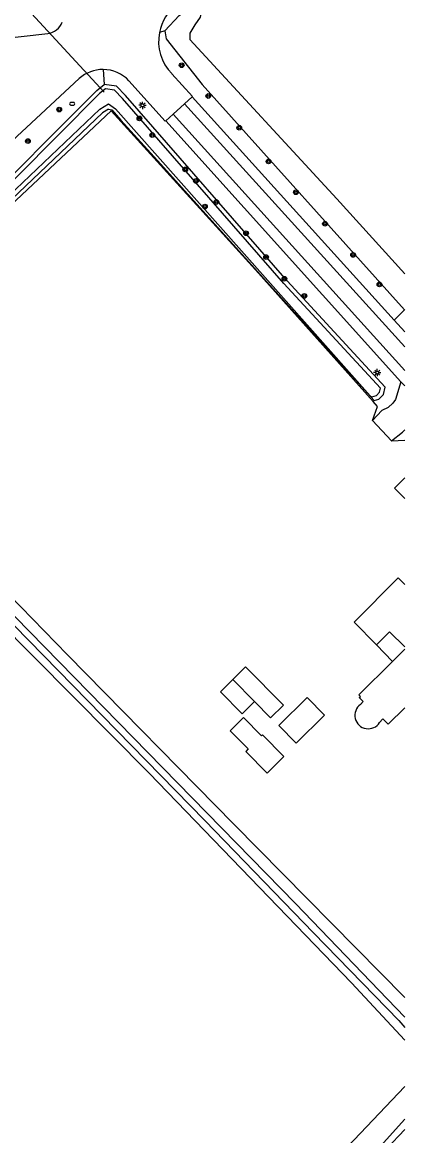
# Model space of a CAD drawing. Extents: x 136000 to 141000, y 400494 to 402006.
# Drawn here: x 140934.8 to 141000, y 401439 to 401629 of the extents above; entities that cross this region are included whole.
import ezdxf

# ---------------------------------------------------------------- set-up
doc = ezdxf.new("R2010")
doc.units = 0
for name, color, linetype in [('gg-afsc-hekwerk', 7, 'Continuous'), ('gg-bbg-bijgebouw', 7, 'Continuous'), ('gg-bbg-hoofdgebouw', 7, 'Continuous'), ('gg-bbg-luifel en loopbrug', 7, 'Continuous'), ('gg-bbg-overig bouwwerk', 7, 'Continuous'), ('gg-knt-verharding', 7, 'Continuous'), ('gg-knt-verharding nz', 7, 'Continuous'), ('gg-kntw-bovenkant insteek waterloop', 7, 'Continuous'), ('gg-kntw-waterlijn', 7, 'Continuous'), ('gg-kwrk-duiker nz buis', 7, 'Continuous'), ('gt-grn-groengrens', 7, 'Continuous'), ('gt-symb-boom', 7, 'Continuous'), ('gt-symb-brandkraan', 7, 'Continuous'), ('gt-symb-lichtmast', 7, 'Continuous')]:
    doc.layers.add(name, color=color, linetype=linetype)

# ---------------------------------------------------------------- blocks, each defined once
blk = doc.blocks.new('gt0-BOOM')
at = {"layer": 'gt-symb-boom'}
for radius in [0.4, 0.2]:
    blk.add_circle((0, 0), radius, dxfattribs=at)
blk = doc.blocks.new('gt0-LMAST')
at = {"layer": 'gt-symb-lichtmast'}
for p, q in [((-0.18, 0.17), (-0.45, 0.44)), ((-0.01, 0.25), (-0.01, 0.62)), ((0.17, 0.17), (0.44, 0.44)), ((-0.26, 0), (-0.63, 0)), ((-0.18, -0.18), (-0.45, -0.45)), ((-0.01, -0.25), (-0.01, -0.63)), ((0.44, -0.45), (0.17, -0.18)), ((0.24, 0), (0.62, 0))]:
    blk.add_line(p, q, dxfattribs=at)
blk.add_circle((-0.01, 0), 0.25, dxfattribs=at)
blk = doc.blocks.new('gt0-BR')
at = {"layer": 'gt-symb-brandkraan'}
for centre, radius, start, end in [((-0.24, 0), 0.206, 107.5669, 252.4331), ((0.6, -2.66), 3, 106.892, 107.5669), ((0, -0.69), 0.938, 73.108, 106.892), ((-0.6, -2.66), 3, 72.4331, 73.108), ((0.24, 0), 0.206, 287.567, 72.4331), ((0.6, 2.66), 3, 252.4331, 253.108), ((0, 0.69), 0.938, 253.108, 286.8921), ((-0.6, 2.66), 3, 286.8921, 287.567)]:
    blk.add_arc(centre, radius, start, end, dxfattribs=at)

msp = doc.modelspace()

# ---------------------------------------------------------------- linework, layer by layer
at = {"layer": 'gg-afsc-hekwerk'}
for q in [(140994.52, 401561.04), (141000, 401557.7)]:
    msp.add_line((140997.76, 401557.62), q, dxfattribs=at)
for points in [[(140994.6, 401564.31), (140974.57, 401586.76), (140949.91, 401613.91), (140927.93, 401593.28)], [(140994.52, 401561.04), (140995.37, 401563.45), (140994.6, 401564.31)]]:
    msp.add_lwpolyline(points, dxfattribs=at)
at = {"layer": 'gg-bbg-bijgebouw'}
msp.add_line((140974.37, 401513.1), (140970.66, 401516.85), dxfattribs=at)
for points in [[(141000, 401547.77), (140998.25, 401549.54), (141000, 401551.29)], [(140970.66, 401516.85), (140972.86, 401519.03), (140979.33, 401512.5), (140977.12, 401510.32), (140974.37, 401513.1)]]:
    msp.add_lwpolyline(points, dxfattribs=at)
at = {"layer": 'gg-bbg-hoofdgebouw'}
msp.add_line((140997.91, 401519.96), (141000, 401522.06), dxfattribs=at)
for points in [[(140995.21, 401522.78), (140991.35, 401526.62), (140998.88, 401534.2), (141000, 401533.09)], [(140995.21, 401522.78), (140997.41, 401524.99), (141000, 401522.42)], [(140992.43, 401512.59), (140992.92, 401513.09), (140992.23, 401513.78), (140992.43, 401513.98), (140992.2, 401514.22), (140997.91, 401519.96)], [(140995.72, 401509.51), (140996.24, 401510.17), (140997.17, 401509.23), (141000, 401512.01)]]:
    msp.add_lwpolyline(points, dxfattribs=at)
msp.add_arc((140993.79, 401510.74), 2.29, 126.2869, 327.3272, dxfattribs=at)
at = {"layer": 'gg-bbg-luifel en loopbrug'}
msp.add_line((140995.21, 401522.78), (140997.91, 401519.96), dxfattribs=at)
msp.add_lwpolyline([(140974.37, 401513.1), (140972.27, 401511.02), (140968.56, 401514.77), (140970.66, 401516.85)], dxfattribs=at)
at = {"layer": 'gg-bbg-overig bouwwerk'}
for points in [[(140981.46, 401506.01), (140986.29, 401510.8), (140983.33, 401513.78), (140978.5, 401508.99), (140981.46, 401506.01)], [(140972.89, 401504.58), (140976.55, 401500.88), (140979.39, 401503.7), (140975.73, 401507.39), (140975.59, 401507.25), (140972.49, 401510.38), (140970.22, 401508.12), (140973.31, 401505), (140972.89, 401504.58)]]:
    msp.add_lwpolyline(points, dxfattribs=at)
at = {"layer": 'gg-knt-verharding'}
for p, q in [((140922.85, 401625.3), (140939.12, 401627.11)), ((140944.48, 401619.46), (140933.03, 401608.8)), ((140962.43, 401615.12), (140960.5, 401613.36)), ((140963.73, 401616.3), (140962.43, 401615.12)), ((140963.73, 401616.3), (140998.2, 401578.18)), ((140960.5, 401613.36), (140959.22, 401612.22)), ((140959.22, 401612.22), (140999.36, 401567.69)), ((140998.2, 401578.18), (141000, 401576.19)), ((140999.36, 401567.69), (141000, 401566.98)), ((140994.52, 401561.04), (140996.08, 401562.76)), ((140997.76, 401557.62), (140999.6, 401559.07)), ((140999.6, 401559.07), (141000, 401559.49))]:
    msp.add_line(p, q, dxfattribs=at)
for points in [[(140959.22, 401612.22), (140959.15, 401612.15), (140952.96, 401619.04)], [(140960.26, 401620.26), (140963.81, 401616.39), (140963.73, 401616.3)], [(140999.36, 401567.69), (140998.44, 401564.66), (140997.95, 401564.03), (140997.17, 401563.3), (140996.08, 401562.76)]]:
    msp.add_lwpolyline(points, dxfattribs=at)
for centre, radius, start, end in [((140965.94, 401625.79), 7.93, 127.642, 169.1577), ((140938.71, 401630.16), 3.08, 277.5228, 338.6126), ((140965.94, 401625.8), 7.93, 169.1705, 224.2639), ((140948.51, 401614.86), 6.11, 89.5794, 131.1742), ((140948.51, 401614.86), 6.11, 43.2104, 89.6017)]:
    msp.add_arc(centre, radius, start, end, dxfattribs=at)
at = {"layer": 'gg-knt-verharding nz'}
for p, q in [((140962.43, 401615.12), (141000, 401573.63)), ((140960.5, 401613.36), (141000, 401569.6))]:
    msp.add_line(p, q, dxfattribs=at)
at = {"layer": 'gg-kntw-bovenkant insteek waterloop'}
msp.add_line((140999.99, 401579.93), (141000, 401579.92), dxfattribs=at)
for points in [[(140959.08, 401627.57), (140961.52, 401630.21), (140963.91, 401631.88), (140964.79, 401631.8), (140965.32, 401631.05), (140965.1, 401629.9)], [(140965.1, 401629.9), (140964.21, 401628.62), (140963.32, 401627.15), (140963.37, 401626.09), (140988.42, 401598.9), (141000, 401586.12)], [(140959.08, 401627.57), (140959.29, 401626.18), (140965.46, 401618.41), (140999.99, 401579.93)], [(140927.56, 401593.67), (140926.89, 401594.02), (140925.93, 401595.13), (140926.01, 401595.88), (140947.45, 401617.4), (140948.74, 401618.42)], [(140994.77, 401564.46), (140995.57, 401564.7), (140996.37, 401565.53), (140996.68, 401566.78), (140979.94, 401584.91), (140952.37, 401616.51), (140950.83, 401618.12), (140948.74, 401618.42)], [(140949.44, 401614.22), (140948.42, 401613.6), (140930.51, 401596.59), (140927.56, 401593.67)], [(140949.44, 401614.22), (140950.01, 401614.07), (140951.58, 401612.3), (140957.82, 401605.45), (140978, 401583.01), (140994.77, 401564.46)], [(140898.74, 401566.03), (140918.56, 401545.67), (140942.45, 401521.09), (140970.83, 401492.16), (141000, 401462.61)], [(140903.41, 401554.21), (140917.2, 401540.33), (140956.43, 401500.88), (140990.91, 401465.09), (141000, 401455.29)], [(140882.81, 401323.1), (140886.78, 401326.89), (140939.98, 401379.58), (140995.38, 401436.64), (141000, 401441.82)]]:
    msp.add_lwpolyline(points, dxfattribs=at)
at = {"layer": 'gg-kntw-waterlijn'}
for points in [[(140926.71, 401595.55), (140926.69, 401595.37), (140927.35, 401594.61), (140927.42, 401594.57), (140930, 401597.11), (140947.97, 401614.19), (140949.47, 401615.1), (140950.67, 401614.24), (140994.13, 401565.27), (140994.36, 401565.1), (140994.41, 401565.11), (140995.17, 401565.34), (140995.71, 401565.9), (140995.88, 401566.57), (140979.4, 401584.42), (140951.83, 401616.02), (140950.48, 401617.43), (140948.95, 401617.65), (140947.94, 401616.85), (140926.71, 401595.55)], [(140896.47, 401568.4), (140895.26, 401566.86), (140895.02, 401565.88), (140895.16, 401565.16), (140895.77, 401564.48), (140965.88, 401492.79), (140984.45, 401473.6), (140998.97, 401458.64), (141000, 401457.47)], [(140897.49, 401567.35), (140896.89, 401566.45), (140896.89, 401565.6), (140914.17, 401547.36), (140928.4, 401532.71), (140981.38, 401478.62), (140997.08, 401462.31), (141000, 401459.23)], [(140571.1, 401019.38), (140594.53, 401042.44), (140626.42, 401072.89), (140654.16, 401099.79), (140660.51, 401105.93), (140699.04, 401143.31), (140750.25, 401193.52), (140784.75, 401227.18), (140786.01, 401228.39), (140819.18, 401260.67), (140876.28, 401315.85), (140914.59, 401353.49), (140953.07, 401391.36), (140996.9, 401436.77), (141000, 401440.06)]]:
    msp.add_lwpolyline(points, dxfattribs=at)
at = {"layer": 'gg-kwrk-duiker nz buis'}
msp.add_line((140935.63, 401631.28), (140948.7, 401617.12), dxfattribs=at)
at = {"layer": 'gt-grn-groengrens'}
for p, q in [((140959.08, 401627.57), (140958.15, 401627.29)), ((140948.55, 401620.97), (140948.74, 401618.42)), ((140999.99, 401579.93), (140998.2, 401578.18)), ((140994.77, 401564.46), (140994.6, 401564.31))]:
    msp.add_line(p, q, dxfattribs=at)
msp.add_lwpolyline([(140882.81, 401323.1), (140879.88, 401326.17), (140946.91, 401391.48), (141000, 401447.38)], dxfattribs=at)

# ---------------------------------------------------------------- block references
at = {"layer": 'gt-symb-boom'}
for p in [(140961.95, 401621.69), (140966.49, 401616.45), (140941.06, 401614.13), (140954.75, 401612.63), (140971.78, 401611.03), (140956.94, 401609.79), (140935.73, 401608.75), (140976.78, 401605.28), (140962.57, 401603.92), (140964.39, 401601.95), (140981.43, 401600.02), (140965.92, 401597.57), (140967.87, 401598.36), (140986.4, 401594.64), (140972.93, 401593.02), (140976.35, 401588.96), (140991.19, 401589.33), (140979.47, 401585.26), (140995.68, 401584.28), (140982.88, 401582.32)]:
    msp.add_blockref('gt0-BOOM', p, dxfattribs=at)
at = {"layer": 'gt-symb-brandkraan'}
msp.add_blockref('gt0-BR', (140943.28, 401615.12), dxfattribs=at)
at = {"layer": 'gt-symb-lichtmast'}
for p in [(140955.26, 401614.86), (140995.33, 401569.24)]:
    msp.add_blockref('gt0-LMAST', p, dxfattribs=at)

doc.saveas('drawing.dxf')
